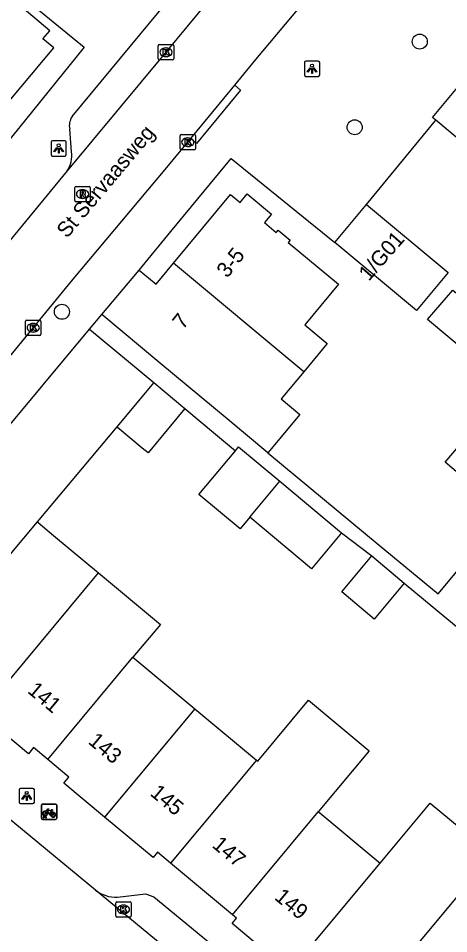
# Model space of a CAD drawing. Extents: x 162074 to 163034, y 381824 to 382557.
# Drawn here: x 162404 to 162432, y 381913.9 to 381973.6 of the extents above; entities that cross this region are included whole.
import ezdxf

# ---------------------------------------------------------------- set-up
doc = ezdxf.new("R2010")
doc.units = 0
for name, color, linetype in [('IMGEO_Boom', 7, 'Continuous'), ('IMGEO_Fietsenrek', 7, 'Continuous'), ('IMGEO_Kolk', 7, 'Continuous'), ('IMGEO_Lichtpunt', 7, 'Continuous'), ('IMGEO_Muur', 7, 'Continuous'), ('IMGEO_Openbare_ruimte_label', 7, 'Continuous'), ('IMGEO_Pand', 7, 'Continuous'), ('IMGEO_Pand_nummerreeks', 7, 'Continuous'), ('IMGEO_Rijbaan_lokaal_gesloten', 7, 'Continuous'), ('IMGEO_Rijbaan_lokaal_open', 7, 'Continuous'), ('IMGEO_Rioolput', 7, 'Continuous'), ('IMGEO_Voetpad_open', 7, 'Continuous')]:
    doc.layers.add(name, color=color, linetype=linetype)

msp = doc.modelspace()

# ---------------------------------------------------------------- linework, layer by layer
at = {"layer": 'IMGEO_Boom'}
for centre in [(162430.123, 381972.067), (162425.881, 381966.484), (162406.809, 381954.463)]:
    msp.add_circle(centre, 0.489, dxfattribs=at)
at = {"layer": 'IMGEO_Fietsenrek'}
for p, q in [((162405.475, 381921.462), (162405.475, 381922.303)), ((162405.475, 381922.303), (162405.475, 381921.462)), ((162405.55, 381922.387), (162406.391, 381922.387)), ((162406.391, 381922.387), (162405.55, 381922.387)), ((162406.475, 381922.312), (162406.475, 381921.471)), ((162406.475, 381921.471), (162406.475, 381922.312)), ((162405.602, 381921.471), (162405.641, 381921.631)), ((162405.671, 381921.619), (162405.636, 381921.471)), ((162405.713, 381921.643), (162405.712, 381921.647)), ((162405.754, 381921.471), (162405.72, 381921.613)), ((162405.744, 381921.654), (162405.745, 381921.647)), ((162405.752, 381921.617), (162405.787, 381921.471)), ((162406.162, 381921.936), (162406.198, 381921.841)), ((162406.4, 381921.387), (162405.559, 381921.387)), ((162405.559, 381921.387), (162406.4, 381921.387)), ((162405.636, 381921.471), (162405.602, 381921.471)), ((162405.787, 381921.471), (162405.754, 381921.471))]:
    msp.add_line(p, q, dxfattribs=at)
for points in [[(162405.809, 381921.861), (162405.757, 381921.771), (162405.717, 381921.746), (162405.718, 381921.793), (162405.773, 381921.887)], [(162405.788, 381921.913), (162405.883, 381922.077), (162405.969, 381922.063), (162405.971, 381922.054), (162405.915, 381922.043), (162405.888, 381921.998), (162406.144, 381921.957)], [(162406.084, 381921.669), (162406.034, 381921.669), (162405.843, 381921.92), (162405.824, 381921.888)], [(162406.131, 381921.932), (162405.874, 381921.973), (162405.857, 381921.944), (162406.024, 381921.724), (162406.131, 381921.932)], [(162406.179, 381921.834), (162406.149, 381921.911), (162406.04, 381921.693), (162406.083, 381921.693)], [(162406.113, 381921.693), (162406.233, 381921.692), (162406.189, 381921.806)], [(162406.209, 381921.813), (162406.264, 381921.668), (162406.114, 381921.668)], [(162406.144, 381921.957), (162406.169, 381922.006), (162406.163, 381922.01), (162406.14, 381922.014), (162406.128, 381922.021), (162406.127, 381922.024), (162406.129, 381922.029), (162406.224, 381922.014), (162406.226, 381922.004), (162406.216, 381921.991), (162406.204, 381921.985), (162406.19, 381921.991), (162406.162, 381921.936)]]:
    msp.add_lwpolyline(points, dxfattribs=at)
for centre, radius, start, end in [((162405.553, 381922.309), 0.0779, 92.4484, 184.28452), ((162405.553, 381922.309), 0.0779, 92.4484, 184.28452), ((162406.397, 381922.309), 0.0779, 2.4484, 94.28452), ((162406.397, 381922.309), 0.0779, 2.4484, 94.28452), ((162405.715, 381921.772), 0.159, 62.67661, 242.13685), ((162405.715, 381921.772), 0.129, 63.31916, 238.90302), ((162405.695, 381921.643), 0.0499, 12.8025, 158.69338), ((162405.715, 381921.772), 0.159, 253.99666, 271.78671), ((162405.695, 381921.643), 0.0174, 12.8025, 163.45023), ((162405.715, 381921.772), 0.129, 253.41502, 269.02044), ((162405.715, 381921.772), 0.129, 283.60429, 43.43025), ((162405.715, 381921.772), 0.159, 283.5766, 46.60424), ((162406.242, 381921.688), 0.159, 113.3408, 178.32165), ((162406.242, 381921.688), 0.159, 187.0065, 105.77075), ((162406.242, 381921.688), 0.129, 113.92302, 177.95563), ((162406.242, 381921.688), 0.129, 188.67146, 104.58832), ((162405.553, 381921.465), 0.0779, 182.4484, 274.28452), ((162405.553, 381921.465), 0.0779, 182.4484, 274.28452), ((162406.397, 381921.465), 0.0779, 272.4484, 4.28452), ((162406.397, 381921.465), 0.0779, 272.4484, 4.28452)]:
    msp.add_arc(centre, radius, start, end, dxfattribs=at)
at = {"layer": 'IMGEO_Kolk'}
for p, q in [((162413.089, 381970.949), (162413.089, 381971.801)), ((162413.164, 381971.875), (162414.016, 381971.875)), ((162413.577, 381971.655), (162413.602, 381971.655)), ((162414.09, 381971.801), (162414.09, 381970.949)), ((162413.6, 381971.095), (162413.575, 381971.095)), ((162414.016, 381970.875), (162413.164, 381970.875)), ((162414.509, 381965.088), (162414.509, 381965.94)), ((162414.584, 381966.014), (162415.436, 381966.014)), ((162414.997, 381965.794), (162415.022, 381965.794)), ((162415.51, 381965.94), (162415.51, 381965.088)), ((162415.02, 381965.234), (162414.995, 381965.234)), ((162415.436, 381965.014), (162414.584, 381965.014)), ((162404.436, 381952.993), (162404.436, 381953.845)), ((162404.511, 381953.919), (162405.363, 381953.919)), ((162405.437, 381953.845), (162405.437, 381952.993)), ((162404.947, 381953.139), (162404.922, 381953.139)), ((162404.924, 381953.699), (162404.949, 381953.699)), ((162405.363, 381952.919), (162404.511, 381952.919)), ((162410.319, 381915.091), (162410.319, 381915.943)), ((162410.394, 381916.017), (162411.246, 381916.017)), ((162410.807, 381915.797), (162410.832, 381915.797)), ((162411.32, 381915.943), (162411.32, 381915.091)), ((162411.246, 381915.017), (162410.394, 381915.017)), ((162410.83, 381915.237), (162410.805, 381915.237))]:
    msp.add_line(p, q, dxfattribs=at)
for points in [[(162413.089, 381970.949), (162413.089, 381971.801)], [(162413.164, 381971.875), (162414.016, 381971.875)], [(162414.09, 381971.801), (162414.09, 381970.949)], [(162413.41, 381971.575), (162413.533, 381971.575), (162413.533, 381971.424), (162413.663, 381971.575), (162413.827, 381971.575), (162413.681, 381971.424), (162413.834, 381971.175), (162413.682, 381971.175), (162413.597, 381971.339), (162413.533, 381971.272), (162413.533, 381971.175), (162413.41, 381971.175), (162413.41, 381971.575)], [(162414.016, 381970.875), (162413.164, 381970.875)], [(162414.509, 381965.088), (162414.509, 381965.94)], [(162414.584, 381966.014), (162415.436, 381966.014)], [(162414.83, 381965.714), (162414.953, 381965.714), (162414.953, 381965.563), (162415.083, 381965.714), (162415.247, 381965.714), (162415.101, 381965.563), (162415.254, 381965.314), (162415.102, 381965.314), (162415.017, 381965.478), (162414.953, 381965.411), (162414.953, 381965.314), (162414.83, 381965.314), (162414.83, 381965.714)], [(162415.51, 381965.94), (162415.51, 381965.088)], [(162415.436, 381965.014), (162414.584, 381965.014)], [(162404.436, 381952.993), (162404.436, 381953.845)], [(162404.511, 381953.919), (162405.363, 381953.919)], [(162405.437, 381953.845), (162405.437, 381952.993)], [(162404.757, 381953.619), (162404.88, 381953.619), (162404.88, 381953.468), (162405.01, 381953.619), (162405.174, 381953.619), (162405.028, 381953.468), (162405.181, 381953.219), (162405.029, 381953.219), (162404.944, 381953.383), (162404.88, 381953.316), (162404.88, 381953.219), (162404.757, 381953.219), (162404.757, 381953.619)], [(162405.363, 381952.919), (162404.511, 381952.919)], [(162410.319, 381915.091), (162410.319, 381915.943)], [(162410.394, 381916.017), (162411.246, 381916.017)], [(162410.64, 381915.717), (162410.763, 381915.717), (162410.763, 381915.566), (162410.893, 381915.717), (162411.057, 381915.717), (162410.911, 381915.566), (162411.064, 381915.317), (162410.912, 381915.317), (162410.827, 381915.481), (162410.763, 381915.414), (162410.763, 381915.317), (162410.64, 381915.317), (162410.64, 381915.717)], [(162411.32, 381915.943), (162411.32, 381915.091)], [(162411.246, 381915.017), (162410.394, 381915.017)]]:
    msp.add_lwpolyline(points, dxfattribs=at)
for centre, start, end in [((162413.166, 381971.799), 91.55205, 178.44795), ((162413.166, 381971.799), 91.55205, 178.44795), ((162414.014, 381971.799), 1.55205, 88.44795), ((162414.014, 381971.799), 1.55205, 88.44795), ((162413.166, 381970.951), 181.55205, 268.44795), ((162413.166, 381970.951), 181.55205, 268.44795), ((162414.014, 381970.951), 271.55205, 358.44795), ((162414.014, 381970.951), 271.55205, 358.44795), ((162414.586, 381965.938), 91.55205, 178.44795), ((162414.586, 381965.938), 91.55205, 178.44795), ((162415.434, 381965.938), 1.55205, 88.44795), ((162415.434, 381965.938), 1.55205, 88.44795), ((162414.586, 381965.09), 181.55205, 268.44795), ((162414.586, 381965.09), 181.55205, 268.44795), ((162415.434, 381965.09), 271.55205, 358.44795), ((162415.434, 381965.09), 271.55205, 358.44795), ((162404.513, 381953.843), 91.55205, 178.44795), ((162404.513, 381953.843), 91.55205, 178.44795), ((162405.361, 381953.843), 1.55205, 88.44795), ((162405.361, 381953.843), 1.55205, 88.44795), ((162404.513, 381952.995), 181.55205, 268.44795), ((162404.513, 381952.995), 181.55205, 268.44795), ((162405.361, 381952.995), 271.55205, 358.44795), ((162405.361, 381952.995), 271.55205, 358.44795), ((162410.396, 381915.941), 91.55205, 178.44795), ((162410.396, 381915.941), 91.55205, 178.44795), ((162411.244, 381915.941), 1.55205, 88.44795), ((162411.244, 381915.941), 1.55205, 88.44795), ((162410.396, 381915.093), 181.55205, 268.44795), ((162410.396, 381915.093), 181.55205, 268.44795), ((162411.244, 381915.093), 271.55205, 358.44795), ((162411.244, 381915.093), 271.55205, 358.44795)]:
    msp.add_arc(centre, 0.0765, start, end, dxfattribs=at)
for centre, major_axis, ratio, start_param, end_param in [((162413.576, 381971.375), (-0.387, 0.002), 0.722429, 4.712389, 7.853982), ((162413.601, 381971.375), (-0.39, 0.002), 0.717154, 1.570796, 4.712389), ((162414.996, 381965.514), (-0.387, 0.002), 0.722429, 4.712389, 7.853982), ((162415.021, 381965.514), (-0.39, 0.002), 0.717154, 1.570796, 4.712389), ((162404.923, 381953.419), (-0.387, 0.002), 0.722429, 4.712389, 7.853982), ((162404.948, 381953.419), (-0.39, 0.002), 0.717154, 1.570796, 4.712389), ((162410.806, 381915.517), (-0.387, 0.002), 0.722429, 4.712389, 7.853982), ((162410.831, 381915.517), (-0.39, 0.002), 0.717154, 1.570796, 4.712389)]:
    msp.add_ellipse(centre, major_axis=major_axis, ratio=ratio, start_param=start_param, end_param=end_param, dxfattribs=at)
at = {"layer": 'IMGEO_Lichtpunt'}
for p, q in [((162422.608, 381970.702), (162422.608, 381969.895)), ((162422.608, 381970.702), (162422.608, 381969.895)), ((162423.51, 381970.797), (162422.702, 381970.797)), ((162423.51, 381970.797), (162422.702, 381970.797)), ((162423.604, 381969.895), (162423.604, 381970.702)), ((162423.604, 381969.895), (162423.604, 381970.702)), ((162422.702, 381969.801), (162423.51, 381969.801)), ((162422.702, 381969.801), (162423.51, 381969.801)), ((162406.1, 381965.513), (162406.1, 381964.706)), ((162406.1, 381965.513), (162406.1, 381964.706)), ((162407.002, 381965.608), (162406.194, 381965.608)), ((162407.002, 381965.608), (162406.194, 381965.608)), ((162407.096, 381964.706), (162407.096, 381965.513)), ((162407.096, 381964.706), (162407.096, 381965.513)), ((162406.194, 381964.612), (162407.002, 381964.612)), ((162406.194, 381964.612), (162407.002, 381964.612)), ((162404.02, 381923.313), (162404.02, 381922.506)), ((162404.02, 381923.313), (162404.02, 381922.506)), ((162404.922, 381923.408), (162404.114, 381923.408)), ((162404.922, 381923.408), (162404.114, 381923.408)), ((162405.016, 381922.506), (162405.016, 381923.313)), ((162405.016, 381922.506), (162405.016, 381923.313)), ((162404.114, 381922.412), (162404.922, 381922.412)), ((162404.114, 381922.412), (162404.922, 381922.412))]:
    msp.add_line(p, q, dxfattribs=at)
for points in [[(162422.982, 381970.366), (162423.021, 381970.338), (162422.833, 381970.076), (162422.795, 381970.103), (162422.982, 381970.366)], [(162423.084, 381970.318), (162423.131, 381970.318), (162423.131, 381969.996), (162423.084, 381969.996), (162423.084, 381970.318)], [(162423.194, 381970.338), (162423.232, 381970.365), (162423.419, 381970.103), (162423.38, 381970.075), (162423.194, 381970.338)], [(162406.474, 381965.177), (162406.513, 381965.149), (162406.325, 381964.887), (162406.287, 381964.914), (162406.474, 381965.177)], [(162406.576, 381965.129), (162406.623, 381965.129), (162406.623, 381964.807), (162406.576, 381964.807), (162406.576, 381965.129)], [(162406.686, 381965.149), (162406.724, 381965.176), (162406.911, 381964.914), (162406.872, 381964.886), (162406.686, 381965.149)], [(162404.394, 381922.977), (162404.433, 381922.949), (162404.245, 381922.687), (162404.207, 381922.714), (162404.394, 381922.977)], [(162404.496, 381922.929), (162404.543, 381922.929), (162404.543, 381922.607), (162404.496, 381922.607), (162404.496, 381922.929)], [(162404.606, 381922.949), (162404.644, 381922.976), (162404.831, 381922.714), (162404.792, 381922.686), (162404.606, 381922.949)]]:
    msp.add_lwpolyline(points, dxfattribs=at)
for centre in [(162423.107, 381970.5), (162406.599, 381965.311), (162404.519, 381923.111)]:
    msp.add_circle(centre, 0.0994, dxfattribs=at)
for centre, start, end in [((162422.702, 381970.702), 90, 180), ((162422.702, 381970.702), 90, 180), ((162423.51, 381970.702), 0, 90), ((162423.51, 381970.702), 0, 90), ((162422.702, 381969.895), 180, 270), ((162422.702, 381969.895), 180, 270), ((162423.51, 381969.895), 270, 0), ((162423.51, 381969.895), 270, 360), ((162406.194, 381965.513), 90, 180), ((162406.194, 381965.513), 90, 180), ((162407.002, 381965.513), 0, 90), ((162407.002, 381965.513), 0, 90), ((162406.194, 381964.706), 180, 270), ((162406.194, 381964.706), 180, 270), ((162407.002, 381964.706), 270, 0), ((162407.002, 381964.706), 270, 360), ((162404.114, 381923.313), 90, 180), ((162404.114, 381923.313), 90, 180), ((162404.922, 381923.313), 0, 90), ((162404.922, 381923.313), 0, 90), ((162404.114, 381922.506), 180, 270), ((162404.114, 381922.506), 180, 270), ((162404.922, 381922.506), 270, 0), ((162404.922, 381922.506), 270, 360)]:
    msp.add_arc(centre, 0.0946, start, end, dxfattribs=at)
at = {"layer": 'IMGEO_Muur'}
msp.add_lwpolyline([(162426.643, 381961.461), (162431.162, 381966.941)], dxfattribs=at)
at = {"layer": 'IMGEO_Pand'}
for points in [[(162402.591, 381964.717), (162401.336, 381965.771), (162406.276, 381971.654), (162405.575, 381972.242), (162406.024, 381972.777), (162404.221, 381974.291)], [(162431.162, 381966.941), (162430.956, 381967.113), (162433.232, 381969.849)], [(162440.468, 381958.617), (162438.018, 381960.655), (162436.887, 381959.295), (162433.235, 381962.332), (162434.654, 381964.038), (162431.162, 381966.941)], [(162414.08, 381957.629), (162415.034, 381958.774), (162417.803, 381962.1), (162418.412, 381961.593), (162418.877, 381962.151), (162420.464, 381960.83), (162420.001, 381960.273), (162420.774, 381959.629), (162420.9, 381959.78), (162421.678, 381959.132), (162421.553, 381958.983), (162424.829, 381956.256), (162422.632, 381953.617), (162424.096, 381952.398), (162422.566, 381950.56)], [(162424.579, 381958.981), (162426.643, 381961.461)], [(162426.643, 381961.461), (162431.974, 381957.025), (162429.911, 381954.545), (162424.579, 381958.981)], [(162411.836, 381957.18), (162412.941, 381956.26), (162414.08, 381957.629)], [(162422.566, 381950.56), (162414.08, 381957.629)], [(162409.418, 381954.276), (162411.836, 381957.18)], [(162435.925, 381949.539), (162430.618, 381953.956), (162432.288, 381955.875), (162438, 381951.219)], [(162420.235, 381945.27), (162417.582, 381947.479), (162413.261, 381951.077), (162409.418, 381954.276)], [(162393.393, 381935.062), (162408.611, 381953.34)], [(162408.611, 381953.34), (162412.806, 381949.848)], [(162422.566, 381950.56), (162421.092, 381948.79), (162422.317, 381947.77), (162420.235, 381945.27)], [(162412.806, 381949.848), (162410.388, 381946.966)], [(162412.806, 381949.848), (162414.826, 381948.156)], [(162435.703, 381941.319), (162431.774, 381944.667), (162435.925, 381949.539)], [(162414.826, 381948.156), (162412.424, 381945.271), (162412.047, 381945.584), (162410.427, 381946.933), (162410.388, 381946.966)], [(162410.388, 381946.966), (162405.196, 381940.777)], [(162419.045, 381941.075), (162418.416, 381940.323), (162415.733, 381942.565), (162418.109, 381945.409)], [(162418.109, 381945.409), (162418.322, 381945.663), (162421.001, 381943.424)], [(162419.045, 381941.075), (162421.001, 381943.424)], [(162421.001, 381943.424), (162425.022, 381940.065)], [(162405.196, 381940.777), (162397.835, 381932.002)], [(162405.196, 381940.777), (162405.258, 381940.726), (162406.267, 381939.886), (162409.196, 381937.447)], [(162425.022, 381940.065), (162423.061, 381937.719), (162419.045, 381941.075)], [(162429.113, 381936.789), (162427.157, 381934.442), (162425.04, 381936.207), (162426.996, 381938.553)], [(162426.996, 381938.553), (162429.113, 381936.789)], [(162401.526, 381928.245), (162409.196, 381937.447)], [(162409.196, 381937.447), (162413.222, 381934.094), (162411.436, 381931.949)], [(162405.883, 381925.286), (162411.436, 381931.949)], [(162411.436, 381931.949), (162415.462, 381928.596)], [(162419.489, 381925.243), (162419.566, 381925.179), (162422.876, 381929.154), (162426.828, 381925.864), (162423.513, 381921.887)], [(162405.883, 381925.286), (162404.953, 381926.06), (162404.625, 381925.665), (162401.526, 381928.245)], [(162415.462, 381928.596), (162409.579, 381921.538)], [(162415.462, 381928.596), (162419.489, 381925.243)], [(162409.579, 381921.538), (162406.925, 381923.748), (162407.255, 381924.144), (162405.883, 381925.286)], [(162419.489, 381925.243), (162413.892, 381918.529)], [(162427.54, 381918.534), (162430.803, 381922.449), (162434.83, 381919.095)], [(162413.892, 381918.529), (162413.037, 381919.241), (162412.751, 381918.897), (162409.579, 381921.538)], [(162417.92, 381915.176), (162423.513, 381921.887)], [(162423.513, 381921.887), (162423.612, 381921.804), (162427.54, 381918.534)], [(162421.988, 381911.873), (162427.54, 381918.534)], [(162434.83, 381919.095), (162425.697, 381908.139)], [(162417.92, 381915.176), (162413.892, 381918.529)], [(162421.988, 381911.873), (162421.111, 381912.603), (162420.774, 381912.199), (162417.894, 381914.596), (162418.19, 381914.951), (162417.92, 381915.176)]]:
    msp.add_lwpolyline(points, dxfattribs=at)
at = {"layer": 'IMGEO_Rijbaan_lokaal_gesloten'}
for points in [[(162408.994, 381916.777), (162394.077, 381929.097)], [(162429.979, 381899.472), (162408.994, 381916.777)]]:
    msp.add_lwpolyline(points, dxfattribs=at)
at = {"layer": 'IMGEO_Rijbaan_lokaal_open'}
for points in [[(162424.221, 381984.234), (162413.587, 381971.374), (162407.148, 381963.645)], [(162418.067, 381969.22), (162419.449, 381970.895), (162428.884, 381982.183)], [(162415.2, 381965.746), (162418.067, 381969.22)], [(162392.723, 381938.618), (162393.889, 381940.041), (162397.903, 381944.865), (162402.116, 381949.983), (162407.426, 381956.453), (162413.532, 381963.724), (162415.2, 381965.746)], [(162407.148, 381963.645), (162402.318, 381957.789), (162401.933, 381957.329)]]:
    msp.add_lwpolyline(points, dxfattribs=at)
at = {"layer": 'IMGEO_Rioolput'}
for p, q in [((162407.652, 381961.709), (162407.652, 381962.561)), ((162407.727, 381962.635), (162408.579, 381962.635)), ((162408.14, 381962.415), (162408.165, 381962.415)), ((162408.653, 381962.561), (162408.653, 381961.709)), ((162408.579, 381961.635), (162407.727, 381961.635)), ((162408.163, 381961.855), (162408.138, 381961.855))]:
    msp.add_line(p, q, dxfattribs=at)
for points in [[(162407.652, 381961.709), (162407.652, 381962.561)], [(162407.727, 381962.635), (162408.579, 381962.635)], [(162408.241, 381962.333), (162407.989, 381962.335), (162407.989, 381961.935)], [(162407.989, 381961.935), (162408.113, 381961.935), (162408.113, 381962.097), (162408.124, 381962.097)], [(162408.167, 381962.254), (162408.113, 381962.254), (162408.113, 381962.173)], [(162408.113, 381962.173), (162408.165, 381962.173)], [(162408.653, 381962.561), (162408.653, 381961.709)], [(162408.579, 381961.635), (162407.727, 381961.635)], [(162408.171, 381962.068), (162408.242, 381961.935), (162408.382, 381961.935), (162408.317, 381962.061)]]:
    msp.add_lwpolyline(points, dxfattribs=at)
for centre, radius, start, end in [((162407.729, 381962.559), 0.0765, 91.55205, 178.44795), ((162407.729, 381962.559), 0.0765, 91.55205, 178.44795), ((162408.123, 381962.044), 0.0533, 26.02933, 88.69889), ((162408.149, 381962.362), 0.19, 274.7715, 282.96867), ((162408.173, 381962.158), 0.0964, 77.00612, 93.18647), ((162408.187, 381962.215), 0.0378, 276.66336, 79.67722), ((162408.24, 381962.223), 0.109, 350.36119, 89.41601), ((162408.238, 381962.223), 0.112, 277.58423, 350.98172), ((162408.222, 381962.008), 0.108, 29.51342, 73.79051), ((162408.577, 381962.559), 0.0765, 1.55205, 88.44795), ((162408.577, 381962.559), 0.0765, 1.55205, 88.44795), ((162407.729, 381961.711), 0.0765, 181.55205, 268.44795), ((162407.729, 381961.711), 0.0765, 181.55205, 268.44795), ((162408.577, 381961.711), 0.0765, 271.55205, 358.44795), ((162408.577, 381961.711), 0.0765, 271.55205, 358.44795)]:
    msp.add_arc(centre, radius, start, end, dxfattribs=at)
for centre, major_axis, ratio, start_param, end_param in [((162408.139, 381962.135), (-0.387, 0.002), 0.722429, 4.712389, 7.853982), ((162408.164, 381962.135), (-0.39, 0.002), 0.717154, 1.570796, 4.712389)]:
    msp.add_ellipse(centre, major_axis=major_axis, ratio=ratio, start_param=start_param, end_param=end_param, dxfattribs=at)
at = {"layer": 'IMGEO_Voetpad_open'}
for points in [[(162407.479, 381967.183), (162420.598, 381983.037)], [(162404.221, 381974.291), (162404.577, 381974.727), (162408.257, 381971.708), (162402.591, 381964.717)], [(162418.067, 381969.22), (162418.452, 381968.902), (162415.585, 381965.428), (162415.2, 381965.746)], [(162426.643, 381961.461), (162431.162, 381966.941)], [(162407.434, 381964.89), (162407.316, 381966.358)], [(162411.836, 381957.18), (162413.912, 381959.686), (162417.837, 381964.454), (162424.579, 381958.981)], [(162408.611, 381953.34), (162409.418, 381954.276)], [(162414.826, 381948.156), (162416.819, 381946.487), (162418.109, 381945.409)], [(162420.235, 381945.27), (162427.488, 381939.257), (162431.316, 381936.081), (162434.157, 381939.504), (162434.676, 381940.113)], [(162425.022, 381940.065), (162426.996, 381938.553)], [(162429.113, 381936.789), (162433.138, 381933.434), (162437.172, 381930.09)], [(162410.425, 381916.326), (162412.249, 381916.545), (162412.799, 381916.329), (162430.637, 381901.657)]]:
    msp.add_lwpolyline(points, dxfattribs=at)
for centre, radius, start, end in [((162408.351, 381966.582), 1.059, 145.42349, 192.22389), ((162405.765, 381964.618), 1.691, 324.86716, 9.25791), ((162410.284, 381918.374), 2.053, 231.06895, 273.94508)]:
    msp.add_arc(centre, radius, start, end, dxfattribs=at)

# ---------------------------------------------------------------- texts
at = {"layer": 'IMGEO_Openbare_ruimte_label'}
msp.add_text('St Servaasweg', height=1, rotation=49.98904, dxfattribs=at).set_placement((162407.138, 381959.206))
at = {"layer": 'IMGEO_Pand_nummerreeks'}
for s, rotation, p in [('1/G01', 48.99091, (162426.804, 381956.409)), ('3-5', 52.04577, (162417.587, 381956.614)), ('7', 51.55474, (162414.705, 381953.258)), ('141', 320.07403, (162404.514, 381929.681)), ('143', 320.07403, (162408.461, 381926.377)), ('145', 320.07403, (162412.497, 381923)), ('147', 320.0763, (162416.532, 381919.622)), ('149', 320.12787, (162420.599, 381916.222))]:
    msp.add_text(s, height=1, rotation=rotation, dxfattribs=at).set_placement(p)

doc.saveas('drawing.dxf')
